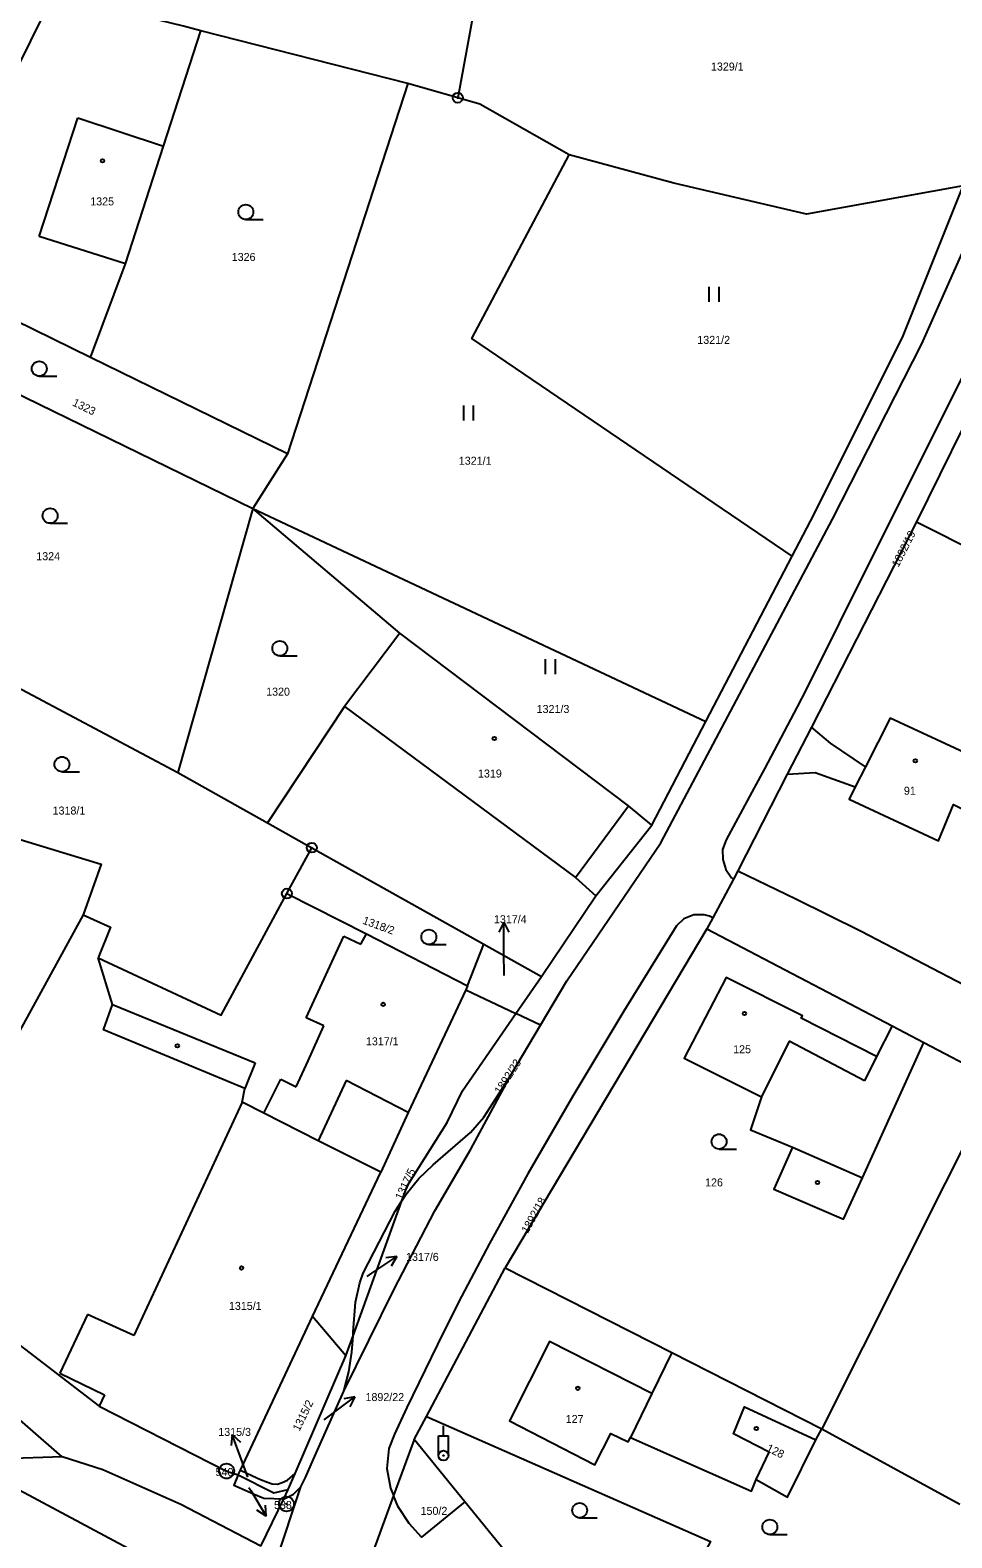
# Model space of a CAD drawing. Extents: x -587171 to -555306, y -1167727 to -1074732.
# Drawn here: x -559774.7 to -559682.1, y -1076642.4 to -1076491 of the extents above; entities that cross this region are included whole.
import ezdxf

# ---------------------------------------------------------------- set-up
doc = ezdxf.new("R2010")
doc.units = 0
for name, color, linetype in [('Hranice parcel', 7, 'Continuous'), ('Parcelní čísla', 7, 'Continuous'), ('Pop  PČ popisy', 7, 'Continuous'), ('Poz předměty', 7, 'Continuous'), ('Vnitřní kresba', 7, 'Continuous'), ('Značky bodu BP', 7, 'Continuous'), ('Značky budov', 7, 'Continuous'), ('Značky kultur', 7, 'Continuous')]:
    doc.layers.add(name, color=color, linetype=linetype)

msp = doc.modelspace()

# ---------------------------------------------------------------- linework, layer by layer
at = {"layer": 'Hranice parcel'}
for p, q in [((-559727.39, -1076473.87), (-559731.76, -1076497.76)), ((-559736.77, -1076496.33), (-559757.57, -1076491.05)), ((-559736.77, -1076496.33), (-559748.87, -1076533.52)), ((-559731.76, -1076497.76), (-559736.77, -1076496.33)), ((-559670.41, -1076509.26), (-559685.68, -1076540.37)), ((-559768.66, -1076523.84), (-559786.15, -1076515.29)), ((-559787.73, -1076521.74), (-559752.35, -1076539.01)), ((-559748.87, -1076533.52), (-559768.66, -1076523.84)), ((-559748.87, -1076533.52), (-559752.35, -1076539.01)), ((-559752.35, -1076539.01), (-559759.87, -1076565.54)), ((-559737.58, -1076551.54), (-559752.35, -1076539.01)), ((-559752.35, -1076539.01), (-559706.84, -1076560.42)), ((-559685.68, -1076540.37), (-559696.24, -1076560.99)), ((-559706.84, -1076560.42), (-559698.18, -1076543.81)), ((-559792.59, -1076548.14), (-559759.87, -1076565.54)), ((-559712.26, -1076570.83), (-559706.84, -1076560.42)), ((-559696.24, -1076560.99), (-559698.66, -1076565.72)), ((-559759.87, -1076565.54), (-559750.87, -1076570.6)), ((-559698.66, -1076565.72), (-559703.63, -1076575.42)), ((-559750.87, -1076570.6), (-559746.43, -1076573.09)), ((-559748.92, -1076577.7), (-559746.43, -1076573.09)), ((-559746.43, -1076573.09), (-559729.15, -1076582.79)), ((-559703.63, -1076575.42), (-559704.08, -1076576.26)), ((-559704.08, -1076576.26), (-559706.15, -1076580.13)), ((-559769.4, -1076579.83), (-559788.01, -1076613.68)), ((-559706.74, -1076581.23), (-559727, -1076615.3)), ((-559706.15, -1076580.13), (-559706.74, -1076581.23)), ((-559706.74, -1076581.23), (-559688.14, -1076590.98)), ((-559730.77, -1076586.97), (-559729.15, -1076582.79)), ((-559729.15, -1076582.79), (-559723.36, -1076586.04)), ((-559725.92, -1076589.75), (-559723.36, -1076586.04)), ((-559730.77, -1076586.97), (-559730.96, -1076587.38)), ((-559730.96, -1076587.38), (-559725.92, -1076589.75)), ((-559688.14, -1076590.98), (-559684.96, -1076592.65)), ((-559684.96, -1076592.65), (-559677.65, -1076596.48)), ((-559677.65, -1076596.48), (-559695.21, -1076631.47)), ((-559746.37, -1076620.19), (-559739.5, -1076605.69)), ((-559742.28, -1076622.12), (-559737.37, -1076608.55)), ((-559734.92, -1076630.24), (-559727, -1076615.3)), ((-559727, -1076615.3), (-559710.27, -1076623.81)), ((-559753.59, -1076635.62), (-559746.37, -1076620.19)), ((-559743.01, -1076624.13), (-559746.37, -1076620.19)), ((-559743.01, -1076624.13), (-559742.28, -1076622.12)), ((-559710.27, -1076623.81), (-559695.21, -1076631.47)), ((-559748.1, -1076635.94), (-559743.01, -1076624.13)), ((-559771.51, -1076634.29), (-559779.5, -1076627.31)), ((-559736.14, -1076632.54), (-559734.92, -1076630.24)), ((-559695.81, -1076632.58), (-559695.21, -1076631.47)), ((-559695.21, -1076631.47), (-559681.34, -1076639.03)), ((-559736.14, -1076632.54), (-559738.21, -1076638.18)), ((-559731.04, -1076638.8), (-559736.14, -1076632.54)), ((-559753.81, -1076636.1), (-559753.59, -1076635.62)), ((-559748.79, -1076637.55), (-559748.1, -1076635.94)), ((-559749.24, -1076638.49), (-559748.79, -1076637.55)), ((-559751.55, -1076643.25), (-559749.24, -1076638.49)), ((-559738.21, -1076638.18), (-559742.35, -1076649.45))]:
    msp.add_line(p, q, dxfattribs=at)
for points in [[(-559771.57, -1076487.54), (-559773.54, -1076489.72), (-559786.15, -1076515.29)], [(-559757.57, -1076491.05), (-559759.32, -1076490.58), (-559771.57, -1076487.54)], [(-559768.66, -1076523.84), (-559765.15, -1076514.45), (-559761.32, -1076502.63), (-559757.57, -1076491.05)], [(-559720.58, -1076503.49), (-559729.54, -1076498.4), (-559731.76, -1076497.76)], [(-559698.18, -1076543.81), (-559730.35, -1076521.94), (-559720.58, -1076503.49)], [(-559681.01, -1076506.59), (-559696.73, -1076509.46), (-559710.06, -1076506.32), (-559720.58, -1076503.49)], [(-559669.24, -1076507.52), (-559669.83, -1076507.12), (-559670.85, -1076507.3), (-559671.8, -1076507.66), (-559672.47, -1076508.49), (-559675.64, -1076514.89), (-559682.75, -1076529.11), (-559690.1, -1076543.82), (-559696.8, -1076557.26), (-559697.68, -1076558.95), (-559700.96, -1076565.18), (-559701.99, -1076567.09), (-559704.81, -1076572.29), (-559705.17, -1076573.26), (-559705.14, -1076574.27), (-559704.85, -1076575.27), (-559704.27, -1076576.11), (-559704.08, -1076576.26)], [(-559698.18, -1076543.81), (-559695.97, -1076539.57), (-559687.04, -1076521.67), (-559681.01, -1076506.59)], [(-559685.68, -1076540.37), (-559666.15, -1076550.17), (-559656.53, -1076554.97)], [(-559737.58, -1076551.54), (-559743.15, -1076558.92), (-559750.87, -1076570.6)], [(-559712.26, -1076570.83), (-559714.63, -1076568.87), (-559737.58, -1076551.54)], [(-559698.66, -1076565.72), (-559695.86, -1076565.53), (-559691.83, -1076566.99), (-559692.44, -1076568.21), (-559683.49, -1076572.41), (-559681.96, -1076568.74), (-559680.07, -1076569.68), (-559678.66, -1076566.86), (-559680.49, -1076565.94), (-559679.54, -1076564.15), (-559688.34, -1076560.09), (-559690.8, -1076564.96), (-559694.31, -1076562.59), (-559696.24, -1076560.99)], [(-559795.86, -1076566.14), (-559767.59, -1076574.76), (-559769.4, -1076579.83)], [(-559723.36, -1076586.04), (-559717.91, -1076577.91), (-559712.26, -1076570.83)], [(-559703.63, -1076575.42), (-559697.82, -1076578.22), (-559691.26, -1076581.47), (-559674.52, -1076590.19)], [(-559767.9, -1076584.14), (-559755.52, -1076589.92), (-559748.92, -1076577.7)], [(-559748.92, -1076577.7), (-559740.94, -1076581.76), (-559730.77, -1076586.97)], [(-559769.4, -1076579.83), (-559766.64, -1076581.08), (-559767.9, -1076584.14)], [(-559706.15, -1076580.13), (-559706.47, -1076579.96), (-559707.02, -1076579.83), (-559708.06, -1076579.85), (-559709.05, -1076580.23), (-559709.79, -1076580.93), (-559715.08, -1076589.5), (-559720.21, -1076598.05), (-559724.71, -1076605.86), (-559728.57, -1076612.86), (-559731.4, -1076618.16), (-559733.2, -1076621.76), (-559736.87, -1076629.31), (-559738.13, -1076632.01), (-559738.69, -1076633.43), (-559738.88, -1076635.45), (-559738.51, -1076637.42), (-559738.21, -1076638.18)], [(-559739.5, -1076605.69), (-559745.78, -1076602.53), (-559751.26, -1076599.75), (-559753.43, -1076598.65), (-559753.15, -1076597.29), (-559767.35, -1076591.38), (-559766.45, -1076588.83), (-559767.9, -1076584.14)], [(-559730.96, -1076587.38), (-559736.74, -1076599.69), (-559739.5, -1076605.69)], [(-559688.14, -1076590.98), (-559689.71, -1076594.08), (-559697.27, -1076590.23), (-559697.14, -1076589.97), (-559704.82, -1076586.12), (-559709.01, -1076594.25), (-559701.27, -1076598.13), (-559702.36, -1076601.44), (-559698.15, -1076603.16), (-559700.02, -1076607.41), (-559693.02, -1076610.42), (-559691.11, -1076606.24), (-559684.96, -1076592.65)], [(-559737.37, -1076608.55), (-559736.95, -1076607.91), (-559735.66, -1076606.33), (-559734.24, -1076604.94), (-559730.48, -1076601.7), (-559729.13, -1076600.15), (-559726.42, -1076595.94), (-559723.45, -1076590.91), (-559725.92, -1076589.75)], [(-559737.37, -1076608.55), (-559736.82, -1076607.04), (-559732.82, -1076600.68), (-559731.29, -1076597.51), (-559725.92, -1076589.75)], [(-559742.28, -1076622.12), (-559742.26, -1076621.76), (-559742.03, -1076618.76), (-559741.61, -1076616.79), (-559741.27, -1076615.84), (-559738.05, -1076609.6), (-559737.37, -1076608.55)], [(-559788.01, -1076613.68), (-559767.77, -1076629.19), (-559754.99, -1076635.71), (-559753.81, -1076636.1)], [(-559749.24, -1076638.49), (-559749.2, -1076638.49), (-559748.26, -1076638.04), (-559747.53, -1076637.29), (-559747.05, -1076636.36), (-559746.25, -1076634.53), (-559745.04, -1076631.79), (-559743.22, -1076627.68), (-559742.71, -1076625.74), (-559742.39, -1076623.76), (-559742.28, -1076622.12)], [(-559710.27, -1076623.81), (-559712.28, -1076627.93), (-559722.56, -1076622.68), (-559726.57, -1076630.68), (-559717.99, -1076635.09), (-559716.4, -1076631.94), (-559714.64, -1076632.77), (-559714.42, -1076632.33), (-559702.27, -1076637.72), (-559701.79, -1076636.57)], [(-559701.79, -1076636.57), (-559700.48, -1076633.81), (-559704.06, -1076631.98), (-559702.96, -1076629.25), (-559695.81, -1076632.58)], [(-559734.92, -1076630.24), (-559706.39, -1076642.78), (-559711.75, -1076652.73)], [(-559701.79, -1076636.57), (-559698.65, -1076638.34), (-559695.81, -1076632.58)], [(-559771.51, -1076634.29), (-559777.37, -1076634.48), (-559780.58, -1076635.26), (-559785.5, -1076637.28), (-559788.82, -1076639.17), (-559793.46, -1076642.5)], [(-559751.55, -1076643.25), (-559759.59, -1076639.07), (-559767.4, -1076635.58), (-559771.51, -1076634.29)], [(-559753.59, -1076635.62), (-559752.38, -1076636.18), (-559751.59, -1076636.55), (-559750.89, -1076636.84), (-559750.41, -1076636.98), (-559749.87, -1076637.02), (-559749.4, -1076636.87), (-559748.88, -1076636.61), (-559748.1, -1076635.94)], [(-559753.81, -1076636.1), (-559754.26, -1076637.13), (-559753.71, -1076637.37), (-559752.2, -1076638.04), (-559751.26, -1076638.43), (-559749.24, -1076638.49)], [(-559753.81, -1076636.1), (-559750.24, -1076637.91), (-559748.79, -1076637.55)], [(-559753.92, -1076649.35), (-559775.82, -1076637.62), (-559783, -1076647.94), (-559775.02, -1076651.27), (-559757.65, -1076658.22), (-559754.7, -1076650.68), (-559754.46, -1076650.74)], [(-559731.04, -1076638.8), (-559735.42, -1076642.34), (-559736.65, -1076640.98), (-559737.76, -1076639.32), (-559738.21, -1076638.18)], [(-559711.75, -1076652.73), (-559724.7, -1076645.61), (-559727.09, -1076643.65), (-559731.04, -1076638.8)]]:
    msp.add_lwpolyline(points, dxfattribs=at)
at = {"layer": 'Pop  PČ popisy'}
for p, q in [((-559727.13, -1076580.58), (-559727.63, -1076581.58)), ((-559727.13, -1076583.58), (-559727.13, -1076580.58)), ((-559727.13, -1076580.58), (-559726.63, -1076581.58)), ((-559727.11, -1076585.93), (-559727.13, -1076583.58)), ((-559740.38, -1076615.83), (-559737.89, -1076614.15)), ((-559737.89, -1076614.15), (-559739, -1076614.3)), ((-559737.89, -1076614.15), (-559738.44, -1076615.13)), ((-559740.87, -1076616.15), (-559740.38, -1076615.83)), ((-559744.51, -1076630.07), (-559742.11, -1076628.26)), ((-559742.11, -1076628.26), (-559743.21, -1076628.47)), ((-559742.11, -1076628.26), (-559742.61, -1076629.27)), ((-559745.17, -1076630.56), (-559744.51, -1076630.07)), ((-559754.41, -1076632.04), (-559754.53, -1076633.15)), ((-559753.38, -1076634.86), (-559754.41, -1076632.04)), ((-559754.41, -1076632.04), (-559753.59, -1076632.81)), ((-559752.86, -1076636.31), (-559753.38, -1076634.86)), ((-559752.75, -1076637.35), (-559752.55, -1076637.68)), ((-559752.55, -1076637.68), (-559751, -1076640.25)), ((-559751, -1076640.25), (-559751.95, -1076639.65)), ((-559751, -1076640.25), (-559751.09, -1076639.14))]:
    msp.add_line(p, q, dxfattribs=at)
at = {"layer": 'Poz předměty'}
for p, q in [((-559733.2, -1076632.16), (-559733.2, -1076631.16)), ((-559733.7, -1076632.16), (-559732.7, -1076632.16)), ((-559733.7, -1076634.16), (-559733.7, -1076632.16)), ((-559732.7, -1076634.16), (-559732.7, -1076632.16))]:
    msp.add_line(p, q, dxfattribs=at)
for radius in [0.5, 0.0303]:
    msp.add_circle((-559733.2, -1076634.16), radius, dxfattribs=at)
at = {"layer": 'Vnitřní kresba'}
for p, q in [((-559773.81, -1076511.69), (-559769.93, -1076499.77)), ((-559769.93, -1076499.77), (-559761.32, -1076502.63)), ((-559685.15, -1076522.46), (-559676.15, -1076502.19)), ((-559765.15, -1076514.45), (-559773.81, -1076511.69)), ((-559694.11, -1076540.1), (-559685.15, -1076522.46)), ((-559711.38, -1076572.59), (-559694.11, -1076540.1)), ((-559743.15, -1076558.92), (-559719.95, -1076576.07)), ((-559690.8, -1076564.96), (-559691.83, -1076566.99)), ((-559719.95, -1076576.07), (-559714.63, -1076568.87)), ((-559720.82, -1076586.46), (-559711.38, -1076572.59)), ((-559719.95, -1076576.07), (-559717.91, -1076577.91)), ((-559746.99, -1076590.18), (-559743.21, -1076581.98)), ((-559743.21, -1076581.98), (-559741.49, -1076582.78)), ((-559741.49, -1076582.78), (-559740.94, -1076581.76)), ((-559723.45, -1076590.91), (-559720.82, -1076586.46)), ((-559766.45, -1076588.83), (-559752.1, -1076594.7)), ((-559745.22, -1076590.99), (-559746.99, -1076590.18)), ((-559746.8, -1076594.51), (-559745.22, -1076590.99)), ((-559698.46, -1076592.52), (-559701.27, -1076598.13)), ((-559690.9, -1076596.52), (-559698.46, -1076592.52)), ((-559752.1, -1076594.7), (-559753.15, -1076597.29)), ((-559748, -1076597.1), (-559746.8, -1076594.51)), ((-559689.71, -1076594.08), (-559690.9, -1076596.52)), ((-559751.26, -1076599.75), (-559749.54, -1076596.33)), ((-559749.54, -1076596.33), (-559748, -1076597.1)), ((-559742.99, -1076596.48), (-559745.78, -1076602.53)), ((-559736.74, -1076599.69), (-559742.99, -1076596.48)), ((-559730.46, -1076603.37), (-559726.42, -1076595.94)), ((-559753.43, -1076598.65), (-559764.31, -1076622.09)), ((-559734.06, -1076609.58), (-559730.46, -1076603.37)), ((-559698.15, -1076603.16), (-559691.11, -1076606.24)), ((-559768.97, -1076619.98), (-559771.74, -1076625.87)), ((-559764.31, -1076622.09), (-559768.97, -1076619.98)), ((-559771.74, -1076625.87), (-559767.24, -1076628.04)), ((-559767.24, -1076628.04), (-559767.77, -1076629.19)), ((-559712.28, -1076627.93), (-559714.42, -1076632.33)), ((-559750, -1076644.76), (-559747.53, -1076637.29))]:
    msp.add_line(p, q, dxfattribs=at)
msp.add_lwpolyline([(-559743.22, -1076627.68), (-559738.2, -1076617.5), (-559734.06, -1076609.58)], dxfattribs=at)
at = {"layer": 'Značky bodu BP'}
for centre, radius in [((-559731.76, -1076497.76), 0.5), ((-559731.76, -1076497.76), 0.0303), ((-559746.43, -1076573.09), 0.5), ((-559746.43, -1076573.09), 0.0303), ((-559748.92, -1076577.7), 0.5), ((-559748.92, -1076577.7), 0.0303), ((-559754.99, -1076635.71), 0.75), ((-559754.99, -1076635.71), 0.03), ((-559748.97, -1076639.02), 0.75), ((-559748.97, -1076639.02), 0.03)]:
    msp.add_circle(centre, radius, dxfattribs=at)
at = {"layer": 'Značky budov'}
for centre in [(-559767.45, -1076504.09), (-559728.09, -1076562.12), (-559685.8, -1076564.36), (-559739.26, -1076588.83), (-559702.97, -1076589.75), (-559759.93, -1076593), (-559695.63, -1076606.72), (-559753.48, -1076615.31), (-559719.71, -1076627.4), (-559701.77, -1076631.44)]:
    msp.add_circle(centre, 0.175, dxfattribs=at)
at = {"layer": 'Značky kultur'}
for p, q in [((-559753.05, -1076509.99), (-559751.3, -1076509.99)), ((-559706.51, -1076518.24), (-559706.51, -1076516.74)), ((-559705.51, -1076518.24), (-559705.51, -1076516.74)), ((-559773.8, -1076525.73), (-559772.05, -1076525.73)), ((-559731.17, -1076530.17), (-559731.17, -1076528.67)), ((-559730.17, -1076530.17), (-559730.17, -1076528.67)), ((-559772.71, -1076540.5), (-559770.96, -1076540.5)), ((-559749.64, -1076553.82), (-559747.89, -1076553.82)), ((-559722.96, -1076555.65), (-559722.96, -1076554.15)), ((-559721.96, -1076555.65), (-559721.96, -1076554.15)), ((-559771.52, -1076565.46), (-559769.77, -1076565.46)), ((-559734.67, -1076582.82), (-559732.92, -1076582.82)), ((-559705.52, -1076603.36), (-559703.77, -1076603.36)), ((-559719.52, -1076640.41), (-559717.77, -1076640.41)), ((-559700.42, -1076642.09), (-559698.67, -1076642.09))]:
    msp.add_line(p, q, dxfattribs=at)
for centre in [(-559753.05, -1076509.24), (-559773.8, -1076524.98), (-559772.71, -1076539.75), (-559749.64, -1076553.07), (-559771.52, -1076564.71), (-559734.67, -1076582.07), (-559705.52, -1076602.61), (-559719.52, -1076639.66), (-559700.42, -1076641.34)]:
    msp.add_circle(centre, 0.75, dxfattribs=at)

# ---------------------------------------------------------------- texts
at = {"layer": 'Parcelní čísla'}
for s, p in [('1329/1', (-559706.33, -1076495.02)), ('1325', (-559768.68, -1076508.57)), ('1326', (-559754.47, -1076514.15)), ('1321/2', (-559707.7, -1076522.48)), ('1321/1', (-559731.66, -1076534.62)), ('1324', (-559774.1, -1076544.21)), ('1320', (-559751.01, -1076557.82)), ('1321/3', (-559723.84, -1076559.56)), ('1319', (-559729.73, -1076566.04)), ('91', (-559686.95, -1076567.77)), ('1318/1', (-559772.46, -1076569.76)), ('1317/4', (-559728.13, -1076580.68)), ('1317/1', (-559740.99, -1076592.94)), ('125', (-559704.1, -1076593.74)), ('126', (-559706.92, -1076607.12)), ('1317/6', (-559736.96, -1076614.6)), ('1315/1', (-559754.75, -1076619.52)), ('1892/22', (-559741.03, -1076628.68)), ('1315/3', (-559755.82, -1076632.18)), ('127', (-559720.92, -1076630.88)), ('150/2', (-559735.5, -1076640.11))]:
    msp.add_text(s, height=0.803, dxfattribs=at).set_placement(p)
for s, rotation, p in [('1323', 334, (-559770.54, -1076528.64)), ('1892/19', 63, (-559687.5, -1076544.97)), ('1318/2', 340, (-559741.39, -1076580.71)), ('1892/23', 57, (-559727.47, -1076597.92)), ('1317/5', 65, (-559737.37, -1076608.53)), ('1892/18', 61, (-559724.73, -1076611.89)), ('1315/2', 64, (-559747.67, -1076631.77)), ('128', 334, (-559700.83, -1076633.67))]:
    msp.add_text(s, height=0.803, rotation=rotation, dxfattribs=at).set_placement(p)
at = {"layer": 'Značky bodu BP'}
for s, p in [('540', (-559756.09, -1076636.21)), ('538', (-559750.22, -1076639.52))]:
    msp.add_text(s, height=0.803, dxfattribs=at).set_placement(p)

doc.saveas('drawing.dxf')
